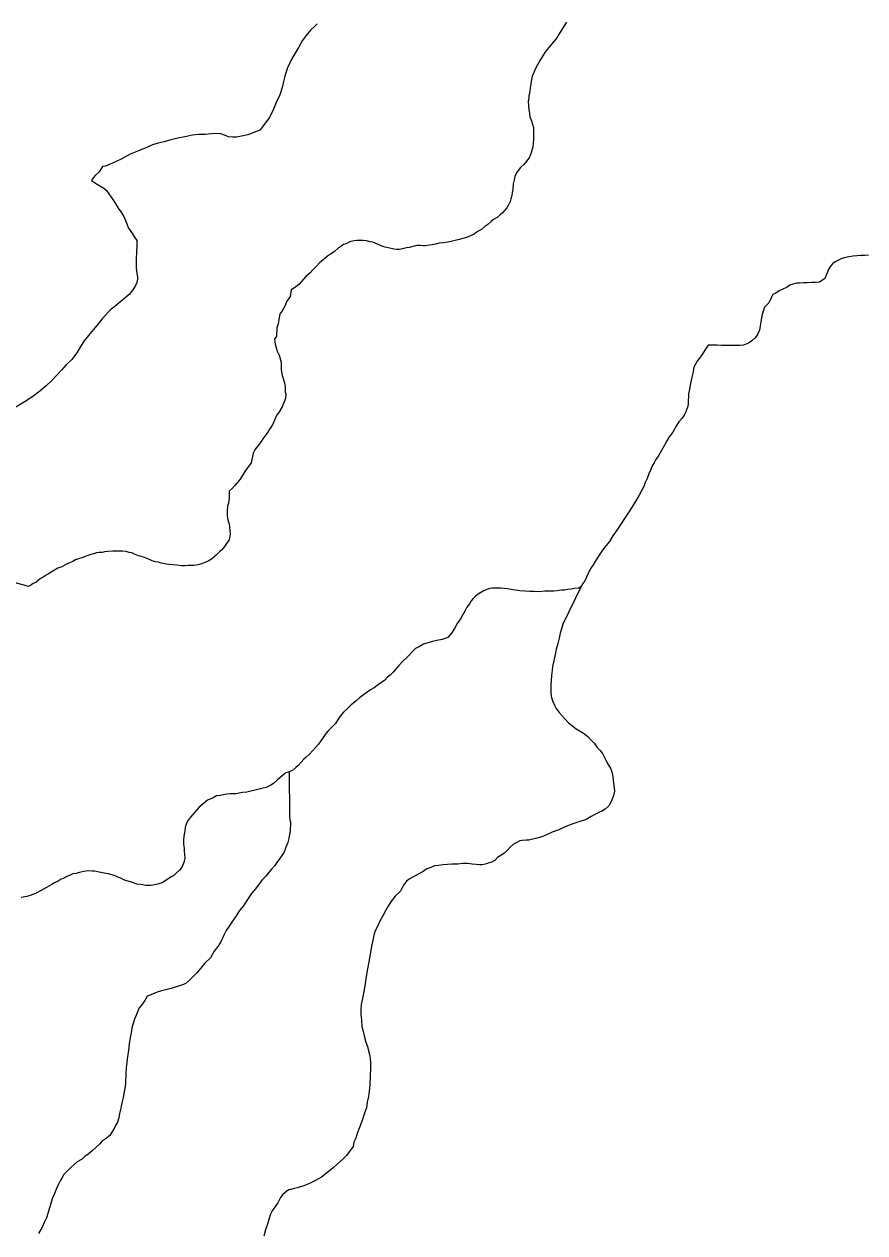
# Model space of a CAD drawing. Extents: x 2010165 to 2382125, y 1060529 to 1407316.
# Drawn here: x 2215940 to 2219461, y 1199820 to 1204883 of the extents above; entities that cross this region are included whole.
import ezdxf

# ---------------------------------------------------------------- set-up
doc = ezdxf.new("R2010")
doc.units = 0
doc.layers.add('GM_X_Minor_River', color=7, linetype='Continuous')

msp = doc.modelspace()

# ---------------------------------------------------------------- linework, layer by layer
at = {"layer": 'GM_X_Minor_River'}
for points in [[(2217167.5, 1204884.6), (2217153.7, 1204872.3), (2217139.8, 1204860.1), (2217120.1, 1204833.8), (2217104.3, 1204813.5), (2217088.7, 1204785.2), (2217071, 1204754.8), (2217057.3, 1204730.6), (2217049.5, 1204714.4), (2217043.7, 1204704.3), (2217039.8, 1204692.2), (2217032.1, 1204666), (2217026.4, 1204643.8), (2217020.7, 1204617.7), (2217011.1, 1204587.4), (2216995.5, 1204555.1), (2216983.9, 1204526.8), (2216974.1, 1204506.6), (2216966.3, 1204490.5), (2216942.7, 1204458.1), (2216926.9, 1204439.8), (2216877.1, 1204419.1), (2216843.1, 1204412.6), (2216829.1, 1204410.4), (2216813.1, 1204410.2), (2216795, 1204412), (2216778.9, 1204417.8), (2216762.8, 1204423.6), (2216742.7, 1204425.4), (2216724.7, 1204423.2), (2216710.7, 1204423), (2216698.7, 1204420.8), (2216688.7, 1204420.7), (2216670.7, 1204420.5), (2216644.7, 1204418.1), (2216612.7, 1204411.7), (2216582.7, 1204405.3), (2216554.7, 1204398.9), (2216526.8, 1204390.5)], [(2218211.3, 1204891.8), (2218201.5, 1204875.7), (2218191.7, 1204861.5), (2218179.9, 1204843.2), (2218166.2, 1204821), (2218150.4, 1204800.7), (2218138.6, 1204786.5), (2218128.7, 1204776.3), (2218120.8, 1204764.2), (2218109, 1204746), (2218101.2, 1204731.8), (2218089.4, 1204713.6), (2218079.6, 1204695.4), (2218073.8, 1204681.3), (2218068, 1204665.1), (2218064.2, 1204651), (2218062.4, 1204633), (2218058.7, 1204614.8), (2218056.9, 1204592.7), (2218053.1, 1204582.6), (2218053.2, 1204570.6), (2218051.4, 1204560.5), (2218051.6, 1204542.5), (2218053.8, 1204524.4), (2218056, 1204510.4), (2218058.2, 1204494.4), (2218064.5, 1204478.4), (2218068.6, 1204464.4), (2218072.8, 1204450.4), (2218073, 1204436.3), (2218073.2, 1204424.3), (2218073.4, 1204410.2), (2218073.5, 1204398.2), (2218071.6, 1204388.1), (2218069.9, 1204368), (2218066.1, 1204355.9), (2218062.3, 1204339.8), (2218054.5, 1204323.7), (2218032.8, 1204295.3), (2218018.9, 1204283.1), (2218009.1, 1204270.9), (2218001.2, 1204260.7), (2217995.4, 1204244.6), (2217991.6, 1204230.5)], [(2216526.8, 1204390.5), (2216500.8, 1204384.2), (2216476.9, 1204377.8), (2216457, 1204367.6), (2216419.1, 1204353), (2216383.2, 1204338.5), (2216345.4, 1204317.9), (2216309.6, 1204301.4), (2216279.7, 1204289), (2216267.7, 1204286.8), (2216254, 1204264.6), (2216238.1, 1204250.3), (2216228.2, 1204240.1), (2216222.4, 1204228), (2216242.6, 1204214.2), (2216256.7, 1204206.4), (2216272.9, 1204196.6), (2216285, 1204186.7), (2216313.6, 1204144.9), (2216323.9, 1204128.9), (2216334.1, 1204113), (2216344.3, 1204097.1), (2216356.6, 1204077.1), (2216366.9, 1204053.2), (2216377.3, 1204029.2), (2216393.6, 1204005.3), (2216401.8, 1203991.4), (2216412, 1203977.5), (2216412.3, 1203955.4), (2216410.6, 1203929.3), (2216409, 1203899.1), (2216409.5, 1203863), (2216411.8, 1203838.9), (2216414, 1203824.9), (2216414.1, 1203814.9), (2216412.3, 1203800.8), (2216406.4, 1203788.7), (2216394.7, 1203770.4), (2216378.9, 1203750.2), (2216353.1, 1203727.8), (2216319.4, 1203701.2), (2216303.6, 1203689), (2216291.7, 1203676.8), (2216279.8, 1203664.6), (2216266, 1203648.3), (2216250.3, 1203628.1), (2216230.5, 1203603.7), (2216208.8, 1203579.3), (2216191.1, 1203557), (2216175.4, 1203532.8), (2216159.7, 1203506.4), (2216140, 1203478.1), (2216116.3, 1203455.7), (2216096.5, 1203433.4), (2216076.7, 1203413), (2216055, 1203390.7), (2216031.3, 1203368.3), (2216005.5, 1203345.9), (2215975.7, 1203323.4), (2215943.9, 1203302.9), (2215862.4, 1203253.7)], [(2217991.6, 1204230.5), (2217987.8, 1204214.4), (2217986.1, 1204190.3), (2217984.2, 1204178.2), (2217982.4, 1204166.1), (2217978.6, 1204152), (2217974.7, 1204139.9), (2217966.9, 1204123.8), (2217961, 1204113.7), (2217953.1, 1204103.5), (2217943.3, 1204093.4), (2217933.4, 1204085.2), (2217921.5, 1204073), (2217905.6, 1204064.8), (2217893.7, 1204054.6), (2217881.8, 1204044.4), (2217869.9, 1204036.2), (2217856, 1204024), (2217834.1, 1204011.7), (2217824.2, 1204003.5), (2217812.3, 1203997.3), (2217796.3, 1203991.1), (2217782.4, 1203986.9), (2217762.4, 1203980.6), (2217744.4, 1203976.4), (2217728.4, 1203972.2), (2217714.5, 1203970), (2217696.4, 1203967.7), (2217678.4, 1203965.5), (2217662.5, 1203961.3), (2217648.5, 1203959.1), (2217636.5, 1203956.9), (2217620.5, 1203954.7), (2217610.5, 1203954.6), (2217600.4, 1203956.5), (2217584.4, 1203956.3), (2217552.4, 1203947.8), (2217540.5, 1203945.7), (2217524.5, 1203941.5), (2217510.5, 1203939.3), (2217500.5, 1203939.1), (2217488.4, 1203941), (2217476.4, 1203942.9), (2217464.3, 1203946.7), (2217452.3, 1203948.6), (2217442.2, 1203952.4), (2217432.1, 1203956.3), (2217420, 1203962.2), (2217409.9, 1203966.1), (2217399.9, 1203970), (2217387.8, 1203971.8), (2217373.8, 1203975.7), (2217359.7, 1203977.5), (2217333.7, 1203977.2), (2217321.7, 1203975), (2217307.7, 1203972.8), (2217297.7, 1203968.7), (2217287.8, 1203962.5), (2217277.8, 1203960.4), (2217265.9, 1203952.2), (2217255.9, 1203946.1), (2217238.1, 1203929.8), (2217222.2, 1203919.5), (2217210.3, 1203911.3), (2217200.4, 1203903.2), (2217190.5, 1203895), (2217178.6, 1203884.8), (2217162.8, 1203868.6), (2217148.9, 1203854.3), (2217137.1, 1203842.2), (2217121.2, 1203827.9), (2217089.6, 1203793.4), (2217071.8, 1203779.1), (2217057.9, 1203770.9), (2217054.2, 1203742.7), (2217040.5, 1203722.5), (2217032.7, 1203704.3), (2217019, 1203680), (2217011.1, 1203669.9), (2217003.6, 1203627.6), (2216997.8, 1203611.5), (2216996.3, 1203575.3), (2216988.4, 1203565.2), (2216990.7, 1203543.1), (2216999.1, 1203513.1), (2217007.3, 1203497.2), (2217015.7, 1203467.2), (2217016.2, 1203435), (2217020.5, 1203411), (2217024.7, 1203399), (2217031, 1203375), (2217033.2, 1203361), (2217033.4, 1203342.9), (2217035.5, 1203332.9), (2217033.8, 1203314.8), (2217020.2, 1203280.5), (2217006.5, 1203256.2), (2216998.6, 1203246.1), (2216988.9, 1203223.9), (2216981.1, 1203207.7), (2216969.3, 1203187.5)], [(2219476.4, 1203916.1), (2219460.4, 1203913.9), (2219444.3, 1203913.7), (2219428.3, 1203913.5), (2219412.3, 1203911.3), (2219394.3, 1203909.1), (2219374.3, 1203904.8), (2219362.3, 1203900.6), (2219350.4, 1203894.4), (2219336.5, 1203888.2), (2219326.6, 1203880.1), (2219316.7, 1203869.9), (2219308.8, 1203855.8), (2219293.3, 1203817.4), (2219271.5, 1203803.1), (2219253.5, 1203800.9), (2219239.4, 1203800.7), (2219219.4, 1203800.4), (2219203.4, 1203800.2), (2219187.4, 1203798), (2219175.4, 1203797.9), (2219159.4, 1203793.6), (2219147.4, 1203789.5), (2219135.5, 1203781.3), (2219117.6, 1203773), (2219101.6, 1203766.8), (2219087.7, 1203756.6), (2219075.8, 1203750.4), (2219069.9, 1203740.3), (2219058.2, 1203716.1), (2219040.4, 1203697.8), (2219034.6, 1203681.6), (2219028.9, 1203661.5), (2219025.2, 1203635.3), (2219021.5, 1203611.2), (2219019.6, 1203601.1), (2219011.9, 1203582.9), (2219002, 1203568.8), (2218988.2, 1203556.5), (2218974.3, 1203546.3), (2218952.3, 1203538), (2218938.3, 1203537.8), (2218928.3, 1203537.7), (2218910.3, 1203537.5), (2218886.2, 1203537.2), (2218860.2, 1203536.8), (2218842.1, 1203538.6), (2218832.1, 1203538.5), (2218818.1, 1203538.3), (2218804.1, 1203538.1), (2218772.6, 1203489.6), (2218758.9, 1203471.3), (2218751, 1203459.1), (2218745.1, 1203447), (2218741.4, 1203426.9), (2218735.7, 1203404.8), (2218730, 1203378.6), (2218726.3, 1203354.4), (2218722.6, 1203334.3), (2218722.7, 1203322.3), (2218720.9, 1203308.2), (2218721.1, 1203294.1), (2218719.3, 1203282.1), (2218715.4, 1203272), (2218711.5, 1203259.9), (2218703.7, 1203245.7), (2218693.9, 1203231.6), (2218682, 1203217.3), (2218670.2, 1203199.1), (2218656.5, 1203174.8), (2218640.8, 1203154.6), (2218631, 1203138.4), (2218621.2, 1203120.2), (2218609.5, 1203097.9), (2218597.7, 1203077.7), (2218585.9, 1203059.5), (2218578.1, 1203045.4), (2218570.2, 1203033.2), (2218564.4, 1203017.1), (2218556.7, 1202998.9), (2218548.9, 1202980.7), (2218541.1, 1202962.6), (2218535.3, 1202946.4), (2218525.5, 1202928.2), (2218515.7, 1202910), (2218502, 1202885.8), (2218486.3, 1202861.5), (2218470.6, 1202837.2), (2218454.9, 1202812.9), (2218439.2, 1202788.6), (2218421.5, 1202764.3), (2218405.7, 1202740), (2218392, 1202715.7), (2218376.2, 1202697.4), (2218362.5, 1202679.2), (2218348.7, 1202658.9), (2218334.9, 1202638.7), (2218323.2, 1202618.4), (2218313.4, 1202604.3)], [(2216969.3, 1203187.5), (2216955.5, 1203169.2), (2216947.7, 1203157.1), (2216939.8, 1203146.9), (2216931.9, 1203134.8), (2216922.1, 1203120.6), (2216912.2, 1203110.5), (2216906.3, 1203100.3), (2216898.5, 1203086.2), (2216891, 1203045.9), (2216863.4, 1203009.4), (2216843.8, 1202977.1), (2216830, 1202960.8), (2216822.1, 1202950.7), (2216810.3, 1202938.5), (2216798.4, 1202926.3), (2216798.7, 1202900.2), (2216795.1, 1202876.1), (2216791.2, 1202864), (2216789.5, 1202843.9), (2216789.6, 1202833.8), (2216789.7, 1202823.8), (2216791.9, 1202813.8), (2216794, 1202801.8), (2216798.2, 1202789.8), (2216802.7, 1202747.6), (2216799, 1202723.5), (2216787.2, 1202707.3), (2216779.4, 1202695.1), (2216767.5, 1202680.9), (2216757.6, 1202672.8), (2216743.8, 1202658.6), (2216733.9, 1202650.4), (2216724, 1202642.2), (2216710, 1202634), (2216698.1, 1202627.9), (2216674.2, 1202619.5), (2216662.2, 1202617.4), (2216650.2, 1202615.2), (2216640.2, 1202615.1), (2216626.1, 1202614.9), (2216614.1, 1202614.8), (2216598.1, 1202614.5), (2216580, 1202616.3), (2216562, 1202618.1), (2216545.9, 1202619.9), (2216533.9, 1202621.8), (2216523.8, 1202623.6), (2216513.8, 1202625.5), (2216501.7, 1202629.4), (2216489.7, 1202631.2), (2216475.6, 1202635.1), (2216455.4, 1202644.8), (2216439.3, 1202650.7), (2216429.3, 1202652.6), (2216419.2, 1202656.4), (2216405.1, 1202662.3), (2216391, 1202668.1), (2216379, 1202670), (2216366.9, 1202673.8), (2216350.9, 1202675.6), (2216330.8, 1202675.4), (2216310.8, 1202675.1), (2216290.8, 1202674.9), (2216276.8, 1202672.7), (2216266.8, 1202670.6), (2216252.7, 1202670.4), (2216242.8, 1202668.2), (2216230.8, 1202664.1), (2216218.8, 1202661.9), (2216206.8, 1202657.7), (2216194.9, 1202653.6), (2216184.9, 1202649.4), (2216166.9, 1202643.2), (2216155, 1202639), (2216143, 1202632.8), (2216129.1, 1202626.6), (2216113.2, 1202618.4), (2216097.2, 1202610.2), (2216081.3, 1202603.9), (2216067.4, 1202595.7), (2216053.5, 1202587.5), (2216041.5, 1202581.3), (2216031.6, 1202575.2), (2216019.7, 1202567), (2216007.7, 1202560.8), (2215987.9, 1202544.5), (2215977.9, 1202540.4), (2215966, 1202532.2), (2215956.1, 1202528.1), (2215940, 1202533.9), (2215901.8, 1202543.4)], [(2218313.4, 1202604.3), (2218307.5, 1202594.1), (2218288, 1202551.8), (2218280.1, 1202539.6), (2218272.3, 1202527.4), (2218262.3, 1202521.3), (2218244.3, 1202519.1), (2218230.3, 1202516.9), (2218216.3, 1202514.7), (2218202.3, 1202512.5), (2218188.3, 1202512.3), (2218172.3, 1202510.1), (2218158.3, 1202507.9), (2218140.3, 1202507.7), (2218120.3, 1202507.4), (2218096.2, 1202505.1), (2218076.2, 1202506.9), (2218058.2, 1202506.6), (2218036.1, 1202508.4), (2218016, 1202510.1), (2217996, 1202511.9), (2217979.9, 1202515.7), (2217963.8, 1202517.5), (2217949.8, 1202519.3), (2217935.7, 1202521.2), (2217921.7, 1202521), (2217909.7, 1202520.8), (2217899.7, 1202520.7), (2217889.7, 1202518.6), (2217877.7, 1202514.4), (2217861.8, 1202508.2), (2217845.9, 1202497.9), (2217830, 1202487.7), (2217820.1, 1202477.5), (2217812.2, 1202467.4), (2217804.4, 1202455.2), (2217794.5, 1202441.1), (2217786.7, 1202426.9), (2217776.9, 1202410.7), (2217767.1, 1202392.5), (2217753.3, 1202372.3), (2217741.6, 1202352), (2217729.8, 1202331.8), (2217714, 1202313.5), (2217690.1, 1202305.2), (2217668.1, 1202300.9), (2217650.1, 1202296.6), (2217612.2, 1202286.1), (2217598.3, 1202277.9), (2217578.4, 1202267.6), (2217540.8, 1202229), (2217527, 1202216.8), (2217509.2, 1202196.5), (2217485.5, 1202168.1), (2217473.6, 1202157.9), (2217461.8, 1202147.7), (2217449.9, 1202135.5), (2217424.1, 1202117.1), (2217406.2, 1202102.8), (2217390.3, 1202094.6), (2217376.4, 1202084.3), (2217360.5, 1202074.1), (2217344.7, 1202061.9), (2217328.8, 1202047.6), (2217309, 1202031.3), (2217293.2, 1202015), (2217277.3, 1202000.8), (2217261.5, 1201982.5), (2217243.9, 1201954.2), (2217224.1, 1201933.8), (2217210.3, 1201919.6), (2217200.4, 1201907.4), (2217192.6, 1201895.3), (2217182.7, 1201881.1), (2217172.9, 1201866.9), (2217161, 1201854.7), (2217149.2, 1201840.5), (2217133.4, 1201824.2), (2217121.5, 1201812.1), (2217111.6, 1201803.9), (2217099.7, 1201791.7), (2217087.9, 1201777.5), (2217078, 1201769.3), (2217064.1, 1201757.1), (2217050.2, 1201750.9), (2217036.2, 1201746.7), (2217018.4, 1201732.4), (2217000.5, 1201718.1), (2216984.7, 1201701.9), (2216972.7, 1201695.7), (2216952.8, 1201685.4), (2216940.9, 1201683.2), (2216906.9, 1201674.8), (2216888.9, 1201670.5), (2216872.9, 1201666.3), (2216854.9, 1201664.1), (2216840.9, 1201661.9), (2216826.9, 1201659.7), (2216814.9, 1201659.6), (2216802.9, 1201659.4), (2216788.9, 1201657.2)], [(2218272.2, 1202527.4), (2218196.2, 1202369.9), (2218190.4, 1202349.7), (2218184.7, 1202331.6), (2218180.9, 1202311.4), (2218175.2, 1202289.3), (2218167.5, 1202265.1), (2218163.8, 1202243), (2218158.1, 1202216.8), (2218152.4, 1202192.6), (2218150.6, 1202176.5), (2218148.9, 1202154.4), (2218147.2, 1202134.3), (2218145.4, 1202118.2), (2218145.5, 1202108.2), (2218145.7, 1202094.1), (2218145.9, 1202078.1), (2218148.1, 1202062.1), (2218154.3, 1202046.1), (2218160.5, 1202030.1), (2218168.7, 1202016.1), (2218181, 1202000.2), (2218205.4, 1201972.4), (2218219.6, 1201956.5), (2218237.8, 1201942.7), (2218252, 1201930.9), (2218282.3, 1201913.2), (2218300.5, 1201899.3), (2218316.8, 1201881.5), (2218328.9, 1201869.6), (2218339.2, 1201853.7), (2218351.3, 1201841.8), (2218361.5, 1201827.8), (2218369.7, 1201813.9), (2218378, 1201797.9), (2218386.2, 1201782), (2218396.4, 1201764), (2218402.7, 1201746.1), (2218404.9, 1201730), (2218407.1, 1201716), (2218411.7, 1201669.9), (2218407.9, 1201651.7), (2218400.2, 1201629.6), (2218388.4, 1201609.3), (2218372.6, 1201595.1), (2218358.7, 1201586.9), (2218346.7, 1201580.7), (2218332.8, 1201574.5), (2218314.9, 1201564.2), (2218293, 1201551.9), (2218263.1, 1201541.5), (2218237.2, 1201533.1), (2218209.2, 1201522.7), (2218179.4, 1201508.3), (2218151.5, 1201497.9), (2218127.6, 1201487.5), (2218107.6, 1201479.2), (2218087.7, 1201473), (2218069.7, 1201468.7), (2218053.7, 1201464.5), (2218041.7, 1201464.4), (2218025.7, 1201464.2), (2218015.7, 1201462), (2217999.8, 1201453.8), (2217989.8, 1201447.6), (2217976, 1201435.4), (2217964.1, 1201423.2), (2217950.2, 1201411), (2217936.3, 1201400.8), (2217922.4, 1201392.6), (2217910.6, 1201380.4), (2217894.6, 1201372.1), (2217882.7, 1201368), (2217870.7, 1201363.8), (2217858.7, 1201361.6), (2217846.7, 1201361.5), (2217832.6, 1201363.3), (2217816.6, 1201365.1), (2217796.5, 1201366.9), (2217776.5, 1201366.6), (2217756.5, 1201364.3), (2217730.4, 1201364), (2217694.4, 1201361.6), (2217674.4, 1201359.3), (2217658.4, 1201357.1), (2217642.5, 1201350.8), (2217626.5, 1201344.6), (2217610.6, 1201334.4), (2217552.9, 1201301.5), (2217541, 1201293.3), (2217529.2, 1201277.1), (2217515.5, 1201250.8), (2217493.7, 1201230.5), (2217478, 1201210.2), (2217466.2, 1201192), (2217454.4, 1201171.8), (2217442.7, 1201147.5), (2217429, 1201125.2), (2217419.3, 1201103), (2217409.5, 1201084.8)], [(2217050.3, 1201751), (2217050.6, 1201564.2), (2217052.8, 1201550.1), (2217054.9, 1201540.1), (2217055.1, 1201528.1), (2217053.3, 1201514), (2217053.4, 1201499.9), (2217051.6, 1201489.9), (2217047.8, 1201471.8), (2217044, 1201455.7), (2217036.3, 1201435.5), (2217028.5, 1201415.3), (2217016.7, 1201397.1), (2217006.9, 1201382.9), (2216997, 1201370.7), (2216989.2, 1201358.6), (2216977.3, 1201344.4), (2216963.5, 1201328.1), (2216951.7, 1201313.9), (2216937.8, 1201299.7), (2216924, 1201281.4), (2216908.3, 1201261.2), (2216892.5, 1201240.9), (2216872.9, 1201212.5), (2216859.1, 1201190.3), (2216841.4, 1201170), (2216827.6, 1201147.7), (2216811.9, 1201125.4), (2216798.1, 1201105.2), (2216786.3, 1201086.9), (2216776.6, 1201066.7), (2216764.9, 1201042.5), (2216751.1, 1201020.2), (2216735.4, 1200999.9), (2216719.7, 1200971.6), (2216696, 1200949.2), (2216678.2, 1200926.9), (2216662.4, 1200908.7), (2216646.6, 1200892.4), (2216632.8, 1200878.2), (2216618.9, 1200865.9), (2216607, 1200859.8), (2216595, 1200855.6), (2216555.1, 1200843), (2216533.1, 1200838.7), (2216515.1, 1200834.5), (2216501.2, 1200830.3), (2216483.2, 1200822), (2216467.3, 1200815.8), (2216455.3, 1200811.6), (2216445.5, 1200793.4), (2216431.8, 1200773.2), (2216421.9, 1200763), (2216410.2, 1200734.8), (2216402.5, 1200714.6), (2216396.7, 1200696.4), (2216390.9, 1200678.3), (2216387.2, 1200658.2), (2216383.4, 1200638.1), (2216379.8, 1200611.9), (2216376.1, 1200585.8), (2216372.5, 1200557.6), (2216368.9, 1200525.4), (2216365.3, 1200491.2), (2216364, 1200441), (2216358.4, 1200410.8), (2216354.7, 1200386.7), (2216348.9, 1200364.5), (2216345.2, 1200342.4), (2216339.5, 1200320.2), (2216335.7, 1200302.1), (2216330, 1200284), (2216322.1, 1200269.8), (2216316.3, 1200257.7), (2216310.4, 1200245.6), (2216298.6, 1200227.3), (2216278.8, 1200213), (2216266.9, 1200204.9), (2216257, 1200192.7), (2216241.2, 1200178.4), (2216223.3, 1200162.1), (2216207.5, 1200149.9), (2216193.6, 1200139.7), (2216179.7, 1200127.4), (2216161.8, 1200117.2), (2216147.9, 1200105), (2216134.1, 1200092.7), (2216118.3, 1200076.5), (2216106.4, 1200064.3), (2216098.5, 1200052.1), (2216090.7, 1200038), (2216082.9, 1200023.8), (2216075.1, 1200005.6), (2216067.4, 1199985.5), (2216057.6, 1199963.2), (2216051.9, 1199943.1), (2216032.6, 1199882.6), (2216024.8, 1199866.4)], [(2216788.9, 1201657.2), (2216774.9, 1201655), (2216760.9, 1201652.8), (2216744.9, 1201650.6), (2216731, 1201642.4), (2216707.1, 1201632.1), (2216689.3, 1201617.8), (2216671.4, 1201601.5), (2216653.7, 1201581.2), (2216635.9, 1201560.9), (2216624.1, 1201544.7), (2216618.2, 1201532.6), (2216614.4, 1201518.4), (2216612.6, 1201502.4), (2216608.9, 1201482.2), (2216607.1, 1201464.1), (2216607.3, 1201448.1), (2216609.5, 1201432.1), (2216609.7, 1201418), (2216611.9, 1201406), (2216612.1, 1201389.9), (2216608.3, 1201371.8), (2216600.6, 1201351.6), (2216590.7, 1201339.4), (2216576.8, 1201327.2), (2216566.9, 1201317.1), (2216555, 1201310.9), (2216533.1, 1201296.5), (2216517.2, 1201286.3), (2216503.3, 1201282.1), (2216485.3, 1201277.9), (2216471.3, 1201275.7), (2216459.3, 1201275.5), (2216449.3, 1201275.4), (2216437.2, 1201277.2), (2216427.2, 1201279.1), (2216411.1, 1201280.9), (2216401.1, 1201284.8), (2216391, 1201288.7), (2216364.8, 1201296.4), (2216354.8, 1201300.3), (2216344.7, 1201306.2), (2216332.6, 1201310.1), (2216320.5, 1201315.9), (2216306.4, 1201319.8), (2216292.4, 1201323.6), (2216274.3, 1201327.4), (2216260.2, 1201329.2), (2216246.2, 1201333), (2216234.1, 1201334.9), (2216224.1, 1201334.8), (2216212, 1201336.6), (2216200, 1201334.5), (2216188, 1201334.3), (2216172.1, 1201330.1), (2216156.1, 1201325.9), (2216144.1, 1201323.7), (2216130.1, 1201317.5), (2216118.2, 1201313.3), (2216104.3, 1201305.1), (2216094.3, 1201301), (2216082.4, 1201292.8), (2216066.4, 1201286.6), (2216052.5, 1201278.4), (2216032.6, 1201266.1), (2216010.8, 1201253.8), (2215986.9, 1201241.4), (2215964.9, 1201233.1), (2215951, 1201228.9), (2215927, 1201224.6)], [(2217409.5, 1201084.8), (2217403.7, 1201066.7), (2217400, 1201044.6), (2217394.3, 1201020.4), (2217388.7, 1200986.2), (2217383.1, 1200956), (2217377.5, 1200925.8), (2217371.9, 1200893.6), (2217368.3, 1200863.4), (2217362.7, 1200831.2), (2217357.1, 1200801.1), (2217351.4, 1200776.9), (2217349.7, 1200754.8), (2217349.9, 1200734.7), (2217352.2, 1200712.6), (2217354.6, 1200684.6), (2217358.8, 1200668.6), (2217363, 1200652.5), (2217367.3, 1200634.5), (2217371.5, 1200618.5), (2217377.7, 1200600.5), (2217382, 1200582.5), (2217386.2, 1200566.5), (2217388.4, 1200550.5), (2217390.6, 1200532.4), (2217390.9, 1200508.3), (2217389.3, 1200478.2), (2217387.8, 1200440), (2217384.2, 1200413.9), (2217382.5, 1200391.8), (2217376.8, 1200367.6), (2217373.1, 1200343.4), (2217365.3, 1200321.3), (2217355.7, 1200291), (2217344.1, 1200260.8), (2217334.4, 1200236.5), (2217328.6, 1200216.4), (2217320.8, 1200200.2), (2217317.1, 1200182.1), (2217289.5, 1200143.6), (2217275.7, 1200129.4), (2217261.8, 1200117.1), (2217249.9, 1200106.9), (2217234.1, 1200092.7), (2217212.3, 1200074.3), (2217184.5, 1200053.9), (2217160.6, 1200039.6), (2217142.7, 1200031.3), (2217124.8, 1200023), (2217110.8, 1200016.8), (2217096.9, 1200012.6), (2217082.9, 1200008.4), (2217070.9, 1200006.3), (2217056.9, 1200002.1), (2217046.9, 1199999.9), (2217031.1, 1199987.7), (2217021.2, 1199979.5), (2217013.3, 1199967.4), (2217001.6, 1199945.2), (2216987.8, 1199926.9), (2216977.9, 1199912.7), (2216972.1, 1199898.6), (2216964.4, 1199876.4), (2216958.6, 1199856.3), (2216950.9, 1199832.1), (2216943.3, 1199805.9)], [(2216024.8, 1199866.4), (2216015.1, 1199844.2), (2215999.4, 1199817.9)]]:
    msp.add_lwpolyline(points, dxfattribs=at)

doc.saveas('drawing.dxf')
